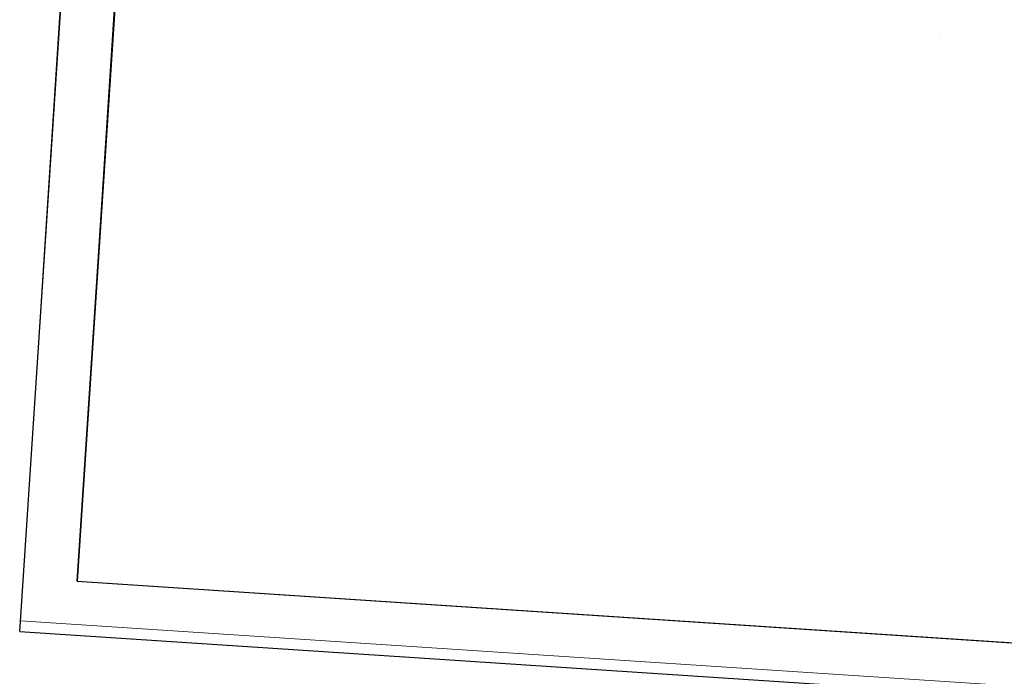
# Model space of a CAD drawing. Extents: x -1000932 to 2054797, y 285738 to 764020.
# Tile 268 of 656: x 134332 to 137070, y 539418 to 541245. Entities that reach past the tile are written whole.
import ezdxf

# ---------------------------------------------------------------- set-up
doc = ezdxf.new("R2010")
doc.units = 0
doc.header["$MEASUREMENT"] = 0
doc.layers.add('--schets pp', color=1, linetype='CONTINUOUS')
doc.layers.add('31.', color=7, linetype='CONTINUOUS')
doc.layers.add('optie 5', color=7, linetype='CONTINUOUS', lineweight=30)

msp = doc.modelspace()

# ---------------------------------------------------------------- linework, layer by layer
at = {"layer": '--schets pp', "ltscale": 200}
msp.add_lwpolyline([(138312.759, 544441.404), (134820.321, 544671.561), (134491.54, 539682.373), (137983.977, 539452.217)], dxfattribs=at)
at = {"layer": '31.', "color": 7, "linetype": 'Continuous', "lineweight": 18, "ltscale": 10}
for points in [[(134491.54, 539682.373), (135177.696, 550295.654)], [(134333.915, 539572.498), (134931.196, 548808.498)], [(134333.915, 539572.498), (165536.29, 537516.311), (165865.071, 542505.498), (166743.196, 542447.623)]]:
    msp.add_lwpolyline(points, dxfattribs=at)
at = {"layer": '31.', "color": 7, "linetype": 'Continuous', "lineweight": 13, "ltscale": 10}
msp.add_lwpolyline([(136891.509, 541208.998), (136891.509, 541208.998), (136891.509, 541208.998)], close=True, dxfattribs=at)
at = {"layer": 'optie 5'}
for p, q in [((134491.482, 539682.496), (135194.491, 550349.97)), ((134331.943, 539542.684), (134946.176, 548863.08)), ((134491.482, 539682.496), (165424.383, 537643.953)), ((134331.943, 539542.684), (165564.194, 537484.414))]:
    msp.add_line(p, q, dxfattribs=at)

doc.saveas('drawing.dxf')
